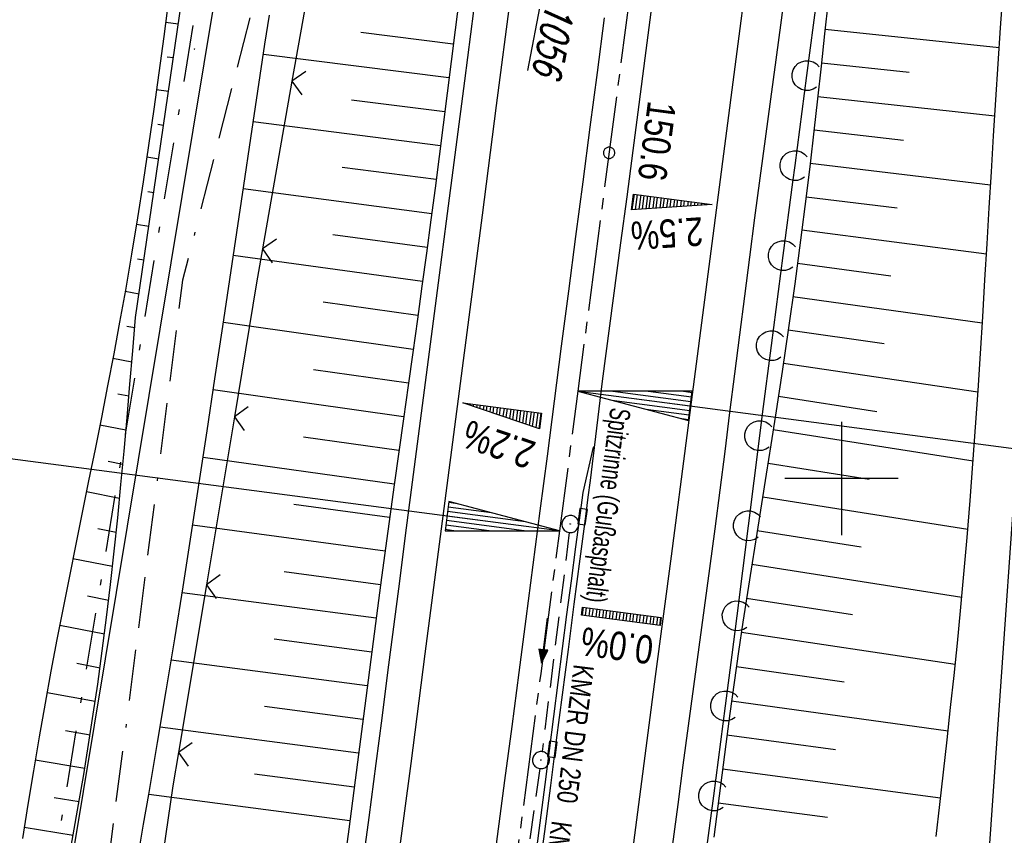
# Model space of a CAD drawing. Extents: x 510526 to 513920, y 467229 to 478797.
# Tile 279 of 467: x 511928 to 512014, y 474469 to 474540. Entities that reach past the tile are written whole.
import ezdxf

# ---------------------------------------------------------------- set-up
doc = ezdxf.new("R2010")
doc.units = 0
doc.header["$LTSCALE"] = 10
doc.header["$MEASUREMENT"] = 0
for name, pattern in [('ACAD_ISO16W100', [73, 15, -6.5, 15, -6.5, 15, -7, 1, -7]), ('ACHSE', [5.5, 4, -0.5, 0.5, -0.5]), ('LT00', [0]), ('LT08', [0.42, 0.2, -0.1, 0.02, -0.1]), ('STRICHLINIE2', [0.375, 0.25, -0.125])]:
    doc.linetypes.add(name, pattern=pattern)
doc.layers.get('0').update_dxf_attribs({"linetype": 'LT00'})
for name, color, linetype in [('-AX-020', 250, 'ACHSE'), ('-EL-020', 250, 'LT00'), ('-Halt-Pfeil', 4, 'LT00'), ('-Haltung', 182, 'STRICHLINIE2'), ('-Haltungsbeschriftung', 182, 'LT00'), ('-QUE-20O', 11, 'LT00'), ('-QUE-20W', 11, 'LT00'), ('-ST-20-1', 250, 'LT00'), ('BAB-KABEL', 220, 'ACAD_ISO16W100'), ('DFK_AB_FLNR', 7, 'Continuous'), ('DFK_AB_L', 21, 'LT00'), ('DFK_TOPO-SYM', 252, 'LT00'), ('GEMEINDEGRENZE', 3, 'LT08'), ('RINNE_TEXT', 11, 'Continuous'), ('V91_AFBR_BAB', 250, 'LT00'), ('V91_BOESCH', 250, 'LT00'), ('V91_BOSCHUNG', 250, 'LT00'), ('V91_KA_PRUF', 182, 'LT00'), ('V91_LAERM', 11, 'LT00'), ('V91_LD_MARK', 2, 'LT00'), ('V91_RASTER', 250, 'LT00'), ('V91_RINNE', 182, 'LT00'), ('V91_SINKK', 182, 'LT00'), ('V91_ZAUN', 40, 'LT00')]:
    doc.layers.add(name, color=color, linetype=linetype)
doc.styles.add('Arial', font='ARIAL.TTF')
doc.styles.add('Beschrift', font='ARIAL.TTF')
doc.styles.add('Haltungsbeschriftung', font='ARIAL.TTF', dxfattribs={"width": 0.75})
doc.styles.get("Standard").update_dxf_attribs({"font": 'romans.shx'})

# ---------------------------------------------------------------- blocks, each defined once
blk = doc.blocks.new('SYMB7301')
at = {"color": 0, "linetype": 'ByBlock'}
for p, q in [((-0.128693, 0), (0, 0.128693)), ((0, -0.128693), (-0.128693, 0)), ((0, 0.128693), (0.128693, 0)), ((0.128693, 0), (0, -0.128693)), ((0.000059, -0.009738), (0.000059, 0.009897)), ((-0.00901, -0.004339), (-0.002225, -0.009749))]:
    blk.add_line(p, q, dxfattribs=at)
for points in [[(-0.002225, 0.009749), (-0.00901, 0.004339), (-0.00901, -0.004339)], [(0.01, 0), (0.006235, 0.007818), (-0.002225, 0.009749)], [(-0.002225, -0.009749), (0.006235, -0.007818), (0.01, 0)]]:
    blk.add_lwpolyline(points, dxfattribs=at)
blk = doc.blocks.new('SYMB0018')
at = {"color": 0, "linetype": 'ByBlock'}
for p, q in [((1, 0.13), (0, 0)), ((0.923077, 0.12), (1, 0.12)), ((0.000669, 0), (1, 0)), ((0.307692, 0.04), (1, 0.04)), ((0.615385, 0.08), (1, 0.08)), ((0.307692, -0.04), (1, -0.04)), ((0.615385, -0.08), (1, -0.08)), ((0.923077, -0.12), (1, -0.12))]:
    blk.add_line(p, q, dxfattribs=at)
blk.add_lwpolyline([(0, 0), (1, -0.13), (1, 0.13)], dxfattribs=at)
blk = doc.blocks.new('SYMB0002')
at = {"color": 0, "linetype": 'ByBlock'}
for points in [[(-0.031395, 0.499013), (-0.093691, 0.491144), (-0.154509, 0.475528), (-0.21289, 0.452414), (-0.267913, 0.422164), (-0.318712, 0.385257), (-0.364484, 0.342274), (-0.404509, 0.293893), (-0.438154, 0.240877), (-0.464888, 0.184062), (-0.484292, 0.124345), (-0.496058, 0.062667), (-0.5, 0)], [(-0.5, 0), (-0.496058, -0.062667), (-0.484292, -0.124345), (-0.464888, -0.184062), (-0.438154, -0.240877), (-0.404509, -0.293893), (-0.364485, -0.342274), (-0.318712, -0.385257), (-0.267914, -0.422164), (-0.21289, -0.452414), (-0.154509, -0.475529), (-0.093691, -0.491144), (-0.031395, -0.499014), (0.031395, -0.499014)], [(0.5, 0), (0.496057, 0.062667), (0.484292, 0.124345), (0.464888, 0.184062), (0.438153, 0.240877), (0.404509, 0.293893), (0.364484, 0.342274), (0.318712, 0.385257), (0.267913, 0.422164), (0.21289, 0.452414), (0.154509, 0.475528), (0.093691, 0.491144), (0.031395, 0.499013), (-0.031395, 0.499013)], [(0.031395, -0.499014), (0.093691, -0.491144), (0.154509, -0.475529), (0.21289, -0.452414), (0.267914, -0.422164), (0.318712, -0.385257), (0.364485, -0.342274), (0.404509, -0.293893), (0.438154, -0.240877), (0.464889, -0.184062), (0.484292, -0.124345), (0.496058, -0.062667), (0.5, 0)]]:
    blk.add_lwpolyline(points, dxfattribs=at)
blk = doc.blocks.new('SYMB0652')
at = {"color": 0, "linetype": 'ByBlock'}
blk.add_lwpolyline([(-0.15, -0.075), (0.15, -0.075), (0.15, 0.075), (-0.15, 0.075), (-0.15, -0.075)], dxfattribs=at)
blk = doc.blocks.new('SYMB0003')
at = {"color": 0, "linetype": 'ByBlock'}
for p, q in [((-0.015712, 0), (0.010166, 0.012015)), ((0, -0.021257), (-0.015712, 0)), ((0.010166, 0.012015), (0, -0.021257))]:
    blk.add_line(p, q, dxfattribs=at)
for points in [[(-0.031395, 0.499013), (-0.093691, 0.491144), (-0.154509, 0.475528), (-0.21289, 0.452414), (-0.267913, 0.422164), (-0.318712, 0.385257), (-0.364484, 0.342274), (-0.404509, 0.293893), (-0.438154, 0.240877), (-0.464888, 0.184062), (-0.484292, 0.124345), (-0.496058, 0.062667), (-0.5, 0)], [(-0.5, 0), (-0.496058, -0.062667), (-0.484292, -0.124345), (-0.464888, -0.184062), (-0.438154, -0.240877), (-0.404509, -0.293893), (-0.364485, -0.342274), (-0.318712, -0.385257), (-0.267914, -0.422164), (-0.21289, -0.452414), (-0.154509, -0.475529), (-0.093691, -0.491144), (-0.031395, -0.499014), (0.031395, -0.499014)], [(0.5, 0), (0.496057, 0.062667), (0.484292, 0.124345), (0.464888, 0.184062), (0.438153, 0.240877), (0.404509, 0.293893), (0.364484, 0.342274), (0.318712, 0.385257), (0.267913, 0.422164), (0.21289, 0.452414), (0.154509, 0.475528), (0.093691, 0.491144), (0.031395, 0.499013), (-0.031395, 0.499013)], [(0.031395, -0.499014), (0.093691, -0.491144), (0.154509, -0.475529), (0.21289, -0.452414), (0.267914, -0.422164), (0.318712, -0.385257), (0.364485, -0.342274), (0.404509, -0.293893), (0.438154, -0.240877), (0.464889, -0.184062), (0.484292, -0.124345), (0.496058, -0.062667), (0.5, 0)]]:
    blk.add_lwpolyline(points, dxfattribs=at)
blk = doc.blocks.new('SYMB0024')
at = {"color": 0, "linetype": 'ByBlock'}
for p, q in [((-0.5, 0.5), (0, 0)), ((0, 0), (0.5, 0.5))]:
    blk.add_line(p, q, dxfattribs=at)
blk = doc.blocks.new('SYMB7122')
at = {"color": 0, "linetype": 'ByBlock'}
for points in [[(-0.109975, -0.002365), (-0.106745, 0.026562), (-0.096041, 0.053629), (-0.078613, 0.076941), (-0.055681, 0.094866), (-0.028851, 0.106149), (0, 0.11)], [(0, 0.11), (0.028851, 0.106149), (0.055681, 0.094866), (0.078613, 0.076941), (0.096041, 0.053629), (0.106745, 0.026562), (0.109975, -0.002365)], [(-0.075234, -0.080249), (-0.093647, -0.057708), (-0.105504, -0.031126), (-0.109975, -0.002365)], [(0.109975, -0.002365), (0.105504, -0.031126), (0.093647, -0.057708), (0.075234, -0.080249)]]:
    blk.add_lwpolyline(points, dxfattribs=at)
blk = doc.blocks.new('SYMB0070')
at = {"color": 0, "linetype": 'ByBlock'}
for p, q in [((-0.5, 0), (0.2, 0)), ((0.5, 0), (0.2, 0.1)), ((0.2, 0.1), (0.2, 0)), ((0.468, 0), (0.21, 0.086)), ((0.21, 0.086), (0.21, -0.086)), ((0.21, -0.086), (0.468, 0)), ((0.22, -0.072), (0.437, 0)), ((0.23, -0.058), (0.405, 0)), ((0.24, -0.045), (0.374, 0)), ((0.342, 0), (0.25, 0.031)), ((0.25, 0.031), (0.25, -0.031)), ((0.25, -0.031), (0.342, 0)), ((0.26, -0.017), (0.31, 0)), ((0.27, -0.003), (0.279, 0))]:
    blk.add_line(p, q, dxfattribs=at)
for points in [[(0.2, 0), (0.2, -0.1), (0.5, 0)], [(0.437, 0), (0.22, 0.072), (0.22, -0.072)], [(0.405, 0), (0.23, 0.058), (0.23, -0.058)], [(0.374, 0), (0.24, 0.045), (0.24, -0.045)], [(0.31, 0), (0.26, 0.017), (0.26, -0.017)], [(0.279, 0), (0.27, 0.003), (0.27, -0.003)]]:
    blk.add_lwpolyline(points, dxfattribs=at)

msp = doc.modelspace()

# ---------------------------------------------------------------- linework, layer by layer
at = {"layer": '-AX-020', "ltscale": 0.2, "flags": 128}
msp.add_lwpolyline([(513881.716, 478796.972), (513877.87, 478787.354), (513870.367, 478768.801), (513862.788, 478750.278), (513855.137, 478731.786), (513847.411, 478713.324), (513839.611, 478694.893), (513831.738, 478676.494), (513823.791, 478658.127), (513815.771, 478639.791), (513807.678, 478621.487), (513799.512, 478603.216), (513791.272, 478584.978), (513782.96, 478566.773), (513774.576, 478548.601), (513766.118, 478530.463), (513757.588, 478512.359), (513748.986, 478494.289), (513740.312, 478476.254), (513731.565, 478458.253), (513722.747, 478440.287), (513713.857, 478422.357), (513704.896, 478404.463), (513695.863, 478386.605), (513686.758, 478368.782), (513677.583, 478350.997), (513668.336, 478333.248), (513659.019, 478315.536), (513649.63, 478297.862), (513640.172, 478280.225), (513630.643, 478262.626), (513621.043, 478245.066), (513611.374, 478227.544), (513601.634, 478210.061), (513591.825, 478192.617), (513586.745, 478183.647), (513576.83, 478166.262), (513566.848, 478148.917), (513556.8, 478131.609), (513546.688, 478114.338), (513536.514, 478097.104), (513526.28, 478079.906), (513515.988, 478062.743), (513505.638, 478045.613), (513495.234, 478028.517), (513484.778, 478011.453), (513474.27, 477994.421), (513463.712, 477977.419), (513453.108, 477960.447), (513442.457, 477943.503), (513431.762, 477926.587), (513421.026, 477909.698), (513410.248, 477892.835), (513399.432, 477875.997), (513388.579, 477859.182), (513377.691, 477842.39), (513366.769, 477825.62), (513355.815, 477808.871), (513344.831, 477792.142), (513333.819, 477775.431), (513322.78, 477758.738), (513311.715, 477742.062), (513300.628, 477725.401), (513289.519, 477708.754), (513278.389, 477692.121), (513267.242, 477675.5), (513256.078, 477658.891), (513244.899, 477642.291), (513233.706, 477625.7), (513222.502, 477609.117), (513211.288, 477592.542), (513200.066, 477575.971), (513188.837, 477559.405), (513177.603, 477542.843), (513166.366, 477526.282), (513154.797, 477509.239), (513142.496, 477491.114), (513130.197, 477472.988), (513117.902, 477454.859), (513105.613, 477436.726), (513093.333, 477418.587), (513081.064, 477400.44), (513068.808, 477382.285), (513056.567, 477364.119), (513044.344, 477345.942), (513032.141, 477327.752), (513019.958, 477309.547), (513007.8, 477291.325), (512995.668, 477273.087), (512983.565, 477254.83), (512971.492, 477236.552), (512959.452, 477218.253), (512947.447, 477199.931), (512935.479, 477181.584), (512923.551, 477163.212), (512911.665, 477144.812), (512899.822, 477126.385), (512888.026, 477107.927), (512876.279, 477089.439), (512864.582, 477070.918), (512852.939, 477052.364), (512841.352, 477033.775), (512829.822, 477015.15), (512818.352, 476996.488), (512806.945, 476977.787), (512795.603, 476959.048), (512789.644, 476949.141), (512778.405, 476930.339), (512767.236, 476911.496), (512756.135, 476892.613), (512745.103, 476873.688), (512734.14, 476854.724), (512723.246, 476835.72), (512712.422, 476816.676), (512701.668, 476797.593), (512690.983, 476778.471), (512680.369, 476759.309), (512669.824, 476740.11), (512659.35, 476720.871), (512648.946, 476701.595), (512638.612, 476682.281), (512628.349, 476662.929), (512618.157, 476643.54), (512608.036, 476624.113), (512597.985, 476604.65), (512588.006, 476585.15), (512578.098, 476565.614), (512568.261, 476546.042), (512558.497, 476526.434), (512548.803, 476506.791), (512539.182, 476487.112), (512529.632, 476467.399), (512520.155, 476447.65), (512510.749, 476427.867), (512501.416, 476408.05), (512492.156, 476388.199), (512482.968, 476368.314), (512473.852, 476348.396), (512464.81, 476328.445), (512455.84, 476308.46), (512446.944, 476288.443), (512438.12, 476268.394), (512429.37, 476248.313), (512420.694, 476228.2), (512412.09, 476208.055), (512403.561, 476187.879), (512395.105, 476167.672), (512386.723, 476147.434), (512378.415, 476127.166), (512370.181, 476106.867), (512362.021, 476086.539), (512353.936, 476066.181), (512345.925, 476045.794), (512337.988, 476025.377), (512330.127, 476004.932), (512322.339, 475984.458), (512314.627, 475963.955), (512306.989, 475943.425), (512299.427, 475922.867), (512291.94, 475902.281), (512284.528, 475881.669), (512277.191, 475861.029), (512269.93, 475840.362), (512262.744, 475819.67), (512255.634, 475798.951), (512248.599, 475778.206), (512241.641, 475757.436), (512234.758, 475736.641), (512227.951, 475715.82), (512221.221, 475694.975), (512214.566, 475674.105), (512207.988, 475653.211), (512201.487, 475632.294), (512200.128, 475627.887), (512194.281, 475608.791), (512188.5, 475589.674), (512182.785, 475570.538), (512177.137, 475551.381), (512171.56, 475532.204), (512166.053, 475513.007), (512160.618, 475493.788), (512155.257, 475474.55), (512149.971, 475455.29), (512148.09, 475448.361), (512142.908, 475429.074), (512137.804, 475409.765), (512132.778, 475390.436), (512127.829, 475371.088), (512122.957, 475351.719), (512118.163, 475332.332), (512113.447, 475312.925), (512108.808, 475293.499), (512104.247, 475274.055), (512099.765, 475254.593), (512095.36, 475235.113), (512091.033, 475215.616), (512086.785, 475196.101), (512082.614, 475176.57), (512078.522, 475157.022), (512074.508, 475137.458), (512070.573, 475117.878), (512066.716, 475098.282), (512063.238, 475080.246), (512059.532, 475060.621), (512055.901, 475040.983), (512052.344, 475021.33), (512048.857, 475001.665), (512045.438, 474981.988), (512042.084, 474962.3), (512038.794, 474942.602), (512035.562, 474922.893), (512032.388, 474903.175), (512029.269, 474883.449), (512026.201, 474863.714), (512023.183, 474843.972), (512020.21, 474824.222), (512017.282, 474804.467), (512014.394, 474784.705), (512011.544, 474764.937), (512008.73, 474745.165), (512005.949, 474725.388), (512003.198, 474705.607), (512000.474, 474685.821), (511997.775, 474666.033), (511995.098, 474646.242), (511992.439, 474626.448), (511989.798, 474606.651), (511987.169, 474586.854), (511984.552, 474567.054), (511981.943, 474547.253), (511979.34, 474527.452), (511976.744, 474507.689), (511975.127, 474495.377), (511973.477, 474482.815), (511971.825, 474470.254), (511970.169, 474457.693), (511968.506, 474445.133), (511966.835, 474432.574), (511965.154, 474420.016), (511963.46, 474407.46), (511961.752, 474394.906), (511960.027, 474382.355), (511958.283, 474369.806), (511956.518, 474357.259), (511954.73, 474344.717), (511952.918, 474332.177), (511951.078, 474319.642), (511949.209, 474307.111), (511947.309, 474294.584), (511945.376, 474282.063), (511943.407, 474269.547), (511941.4, 474257.038), (511939.355, 474244.534), (511937.267, 474232.038), (511935.137, 474219.549), (511932.96, 474207.067), (511930.736, 474194.594), (511928.462, 474182.131), (511926.136, 474169.676), (511923.757, 474157.232), (511921.321, 474144.799), (511918.829, 474132.377), (511916.276, 474119.967), (511913.661, 474107.57), (511910.982, 474095.187), (511908.238, 474082.818), (511905.425, 474070.464), (511902.544, 474058.127), (511899.59, 474045.806), (511896.562, 474033.504), (511893.47, 474021.261), (511890.29, 474008.997), (511887.033, 473996.753), (511883.699, 473984.53), (511880.287, 473972.328), (511876.798, 473960.148), (511873.233, 473947.991), (511869.591, 473935.856), (511865.873, 473923.745), (511862.077, 473911.656), (511858.206, 473899.593), (511854.259, 473887.554), (511850.236, 473875.54), (511846.136, 473863.552), (511841.962, 473851.59), (511837.711, 473839.654), (511833.386, 473827.746), (511828.985, 473815.865), (511824.51, 473804.012), (511819.96, 473792.188), (511815.335, 473780.392), (511810.636, 473768.626), (511805.863, 473756.89), (511801.015, 473745.185), (511796.094, 473733.51), (511791.099, 473721.866), (511786.031, 473710.255), (511780.889, 473698.675), (511775.675, 473687.128), (511770.388, 473675.615), (511765.028, 473664.135), (511759.596, 473652.689), (511754.091, 473641.278), (511748.515, 473629.901), (511742.867, 473618.56), (511737.147, 473607.255), (511731.356, 473595.986), (511725.494, 473584.754), (511719.562, 473573.559), (511713.558, 473562.402), (511707.485, 473551.283), (511701.341, 473540.203), (511695.128, 473529.162), (511688.845, 473518.159), (511682.492, 473507.198), (511676.07, 473496.276), (511669.58, 473485.395), (511663.021, 473474.555), (511656.394, 473463.757), (511649.699, 473453.001), (511642.935, 473442.288), (511636.105, 473431.617), (511629.207, 473420.99), (511622.242, 473410.406), (511615.211, 473399.867), (511608.113, 473389.372), (511600.949, 473378.922), (511593.719, 473368.518), (511586.423, 473358.16), (511579.062, 473347.848), (511571.637, 473337.582), (511564.147, 473327.364), (511556.592, 473317.193), (511548.973, 473307.07), (511541.291, 473296.996), (511533.545, 473286.969), (511525.735, 473276.993), (511517.863, 473267.066), (511509.929, 473257.188), (511501.932, 473247.361), (511493.873, 473237.584), (511485.753, 473227.859), (511477.572, 473218.186), (511475.548, 473215.811), (511467.291, 473206.202), (511458.976, 473196.642), (511450.605, 473187.132), (511442.182, 473177.667), (511433.709, 473168.249), (511425.188, 473158.872), (511416.622, 473149.537), (511408.014, 473140.241), (511399.365, 473130.982), (511390.679, 473121.758), (511381.958, 473112.568), (511373.205, 473103.409), (511364.421, 473094.278), (511355.61, 473085.175), (511346.772, 473076.096), (511337.912, 473067.039), (511329.031, 473058.003), (511320.132, 473048.986), (511311.216, 473039.984), (511302.286, 473030.997), (511293.345, 473022.02), (511284.394, 473013.053), (511275.436, 473004.094), (511266.473, 472995.139), (511255.909, 472984.591), (511236.789, 472965.502), (511230.177, 472958.9), (511223.567, 472952.294), (511216.964, 472945.683), (511210.368, 472939.063), (511203.785, 472932.433), (511197.215, 472925.788), (511190.663, 472919.125), (511184.131, 472912.443), (511177.622, 472905.739), (511171.139, 472899.01), (511164.685, 472892.252), (511158.263, 472885.464), (511151.877, 472878.643), (511145.529, 472871.786), (511139.222, 472864.891), (511132.96, 472857.955), (511126.746, 472850.976), (511120.583, 472843.952), (511114.476, 472836.881), (511109.32, 472830.82), (511103.322, 472823.655), (511097.386, 472816.438), (511091.511, 472809.171), (511085.699, 472801.854), (511079.95, 472794.488), (511074.265, 472787.072), (511068.642, 472779.609), (511063.084, 472772.097), (511057.591, 472764.538), (511052.162, 472756.933), (511046.799, 472749.281), (511041.501, 472741.584), (511036.27, 472733.841), (511031.105, 472726.054), (511026.007, 472718.223), (511020.976, 472710.349), (511016.012, 472702.431), (511011.117, 472694.472), (511006.29, 472686.471), (511001.532, 472678.429), (510996.842, 472670.347), (510992.223, 472662.225), (510987.672, 472654.063), (510983.192, 472645.863), (510978.782, 472637.625), (510974.443, 472629.349), (510970.175, 472621.036), (510965.978, 472612.687), (510961.853, 472604.303), (510957.799, 472595.883), (510953.818, 472587.43), (510949.91, 472578.942), (510946.074, 472570.422), (510942.311, 472561.868), (510938.622, 472553.283), (510935.007, 472544.666), (510931.465, 472536.02), (510927.997, 472527.343), (510924.604, 472518.636), (510921.286, 472509.901), (510918.042, 472501.138), (510914.874, 472492.347), (510911.781, 472483.529), (510908.763, 472474.686), (510905.821, 472465.817), (510902.956, 472456.923), (510900.166, 472448.004), (510897.454, 472439.062), (510894.817, 472430.098), (510892.258, 472421.111), (510889.776, 472412.102), (510887.37, 472403.073), (510885.043, 472394.023), (510882.792, 472384.954), (510880.62, 472375.866), (510878.525, 472366.759), (510876.509, 472357.635), (510874.57, 472348.494), (510872.71, 472339.337), (510870.929, 472330.164), (510869.226, 472320.976), (510867.602, 472311.774), (510866.056, 472302.558), (510864.59, 472293.33), (510863.202, 472284.089), (510861.894, 472274.837), (510860.665, 472265.574), (510859.516, 472256.301), (510858.445, 472247.018), (510857.455, 472237.726), (510856.544, 472228.427), (510855.712, 472219.119), (510854.96, 472209.806), (510854.288, 472200.485), (510853.696, 472191.159), (510853.184, 472181.829), (510852.752, 472172.495), (510852.399, 472163.157), (510852.127, 472153.817), (510851.934, 472144.475), (510851.822, 472135.131), (510851.789, 472125.787), (510851.836, 472116.443), (510851.964, 472107.1), (510852.009, 472104.711), (510852.237, 472095.37), (510852.543, 472086.03), (510852.927, 472076.694), (510853.387, 472067.361), (510853.922, 472058.032), (510854.53, 472048.707), (510855.21, 472039.388), (510855.961, 472030.074), (510856.782, 472020.766), (510857.671, 472011.464), (510858.627, 472002.169), (510859.649, 471992.88), (510860.734, 471983.599), (510861.883, 471974.326), (510863.094, 471965.06), (510864.364, 471955.802), (510865.694, 471946.554), (510867.082, 471937.313), (510868.525, 471928.081), (510870.024, 471918.857), (510871.577, 471909.643), (510873.182, 471900.438), (510874.839, 471891.241), (510876.545, 471882.054), (510878.3, 471872.876), (510880.102, 471863.708), (510881.95, 471854.548), (510883.842, 471845.397), (510885.778, 471836.255), (510887.756, 471827.123), (510889.775, 471817.999), (510891.834, 471808.885), (510893.93, 471799.779), (510896.064, 471790.681), (510898.233, 471781.592), (510900.437, 471772.511), (510902.673, 471763.439), (510904.942, 471754.374), (510907.241, 471745.317), (510909.57, 471736.267), (510911.926, 471727.225), (510914.31, 471718.19), (510916.719, 471709.161), (510919.152, 471700.139), (510921.608, 471691.124), (510924.087, 471682.114), (510926.585, 471673.11), (510929.104, 471664.112), (510931.64, 471655.118), (510934.193, 471646.129), (510936.762, 471637.145), (510939.345, 471628.165), (510941.941, 471619.188), (510944.55, 471610.216), (510947.169, 471601.246), (510949.797, 471592.279), (510952.434, 471583.314), (510955.078, 471574.352), (510957.727, 471565.391), (510960.382, 471556.431), (510963.039, 471547.473), (510967.703, 471531.767), (510970.248, 471523.199), (510975.26, 471506.323), (510980.27, 471489.445), (510985.273, 471472.566), (510990.267, 471455.684), (510995.248, 471438.798), (511000.214, 471421.908), (511005.162, 471405.012), (511010.087, 471388.11), (511014.988, 471371.201), (511019.861, 471354.283), (511024.703, 471337.357), (511029.511, 471320.421), (511034.281, 471303.475), (511039.011, 471286.517), (511043.698, 471269.547), (511048.338, 471252.564), (511052.928, 471235.568), (511057.465, 471218.557), (511061.945, 471201.532), (511066.367, 471184.491), (511070.726, 471167.434), (511075.019, 471150.36), (511079.243, 471133.269), (511083.395, 471116.16), (511086.572, 471102.843), (511090.589, 471085.702), (511094.527, 471068.543), (511098.388, 471051.366), (511102.17, 471034.172), (511105.875, 471016.961), (511109.501, 470999.734), (511113.048, 470982.489), (511116.518, 470965.23), (511119.908, 470947.954), (511123.221, 470930.663), (511126.454, 470913.357), (511129.609, 470896.037), (511132.686, 470878.703), (511135.683, 470861.354), (511138.602, 470843.993), (511141.441, 470826.619), (511144.202, 470809.231), (511146.884, 470791.831), (511149.487, 470774.42), (511152.01, 470756.996), (511154.454, 470739.562), (511156.819, 470722.116), (511159.105, 470704.66), (511161.311, 470687.193), (511163.438, 470669.717), (511165.485, 470652.232), (511165.638, 470650.897), (511167.873, 470631.022), (511170.027, 470611.138), (511172.103, 470591.246), (511174.098, 470571.346), (511176.014, 470551.438), (511177.851, 470531.523), (511179.526, 470512.546), (511180.884, 470496.345), (511182.163, 470480.137), (511183.363, 470463.922), (511184.482, 470447.702), (511185.522, 470431.478), (511186.482, 470415.247), (511187.362, 470399.013), (511188.162, 470382.774), (511188.882, 470366.532), (511189.522, 470350.286), (511190.082, 470334.037), (511190.563, 470317.786), (511190.963, 470301.532), (511191.284, 470285.277), (511191.524, 470269.02), (511191.684, 470252.763), (511191.765, 470236.505), (511191.765, 470220.247), (511191.686, 470203.988), (511191.526, 470187.731), (511191.287, 470171.474), (511191.243, 470169.007), (511190.912, 470152.752), (511190.504, 470136.499), (511190.023, 470120.247), (511189.472, 470103.998), (511188.854, 470087.752), (511188.173, 470071.508), (511187.432, 470055.266), (511186.634, 470039.027), (511185.783, 470022.791), (511184.882, 470006.558), (511183.935, 469990.327), (511182.944, 469974.099), (511181.913, 469957.873), (511180.846, 469941.65), (511179.745, 469925.429), (511178.614, 469909.21), (511177.457, 469892.993), (511176.276, 469876.777), (511175.075, 469860.563), (511173.858, 469844.35), (511172.627, 469828.139), (511171.386, 469811.927), (511170.138, 469795.717), (511168.847, 469778.991), (511030.959, 467993.348), (511029.419, 467973.407), (511027.883, 467953.466), (511026.353, 467933.525), (511024.832, 467913.582), (511023.323, 467893.64), (511021.828, 467873.695), (511020.353, 467853.75), (511018.898, 467833.804), (511017.467, 467813.855), (511016.063, 467793.903), (511014.69, 467773.951), (511013.35, 467753.995), (511012.046, 467734.038), (511010.782, 467714.078), (511009.56, 467694.116), (511008.383, 467674.151), (511007.254, 467654.183), (511006.177, 467634.211), (511005.154, 467614.237), (511004.188, 467594.261), (511003.284, 467574.281), (511002.442, 467554.299), (511001.667, 467534.314), (511000.962, 467514.327), (511000.329, 467494.336), (510999.772, 467474.345), (510999.556, 467465.709), (510999.112, 467445.714), (510998.747, 467425.717), (510998.463, 467405.719), (510998.259, 467385.719), (510998.135, 467365.72), (510998.091, 467345.72), (510998.127, 467325.72), (510998.243, 467305.721), (510998.439, 467285.721), (510998.715, 467265.723), (510999.071, 467245.726), (510999.432, 467229.156)], dxfattribs=at)
at = {"layer": '-EL-020'}
msp.add_line((511970.169, 474496.028), (511906.507, 474504.388), dxfattribs=at)
at = {"layer": '-EL-020', "flags": 128}
msp.add_lwpolyline([(511981.701, 474507.038), (512028.54, 474500.887), (512028.992, 474504.335), (512055.552, 474500.847)], dxfattribs=at)
at = {"layer": '-Haltung'}
for p, q in [((511975.995, 474495.236), (511973.595, 474475.925)), ((511973.396, 474474.439), (511970.874, 474456.863))]:
    msp.add_line(p, q, dxfattribs=at)
at = {"layer": '-QUE-20O'}
for p, q in [((511981.703, 474525.053), (511981.522, 474523.676)), ((511981.827, 474523.697), (511982, 474525.014)), ((511982.298, 474524.975), (511982.132, 474523.717)), ((511982.438, 474523.738), (511982.595, 474524.936)), ((511982.893, 474524.897), (511982.743, 474523.758)), ((511983.048, 474523.778), (511983.19, 474524.858)), ((511983.488, 474524.819), (511983.354, 474523.799)), ((511983.659, 474523.819), (511983.785, 474524.78)), ((511984.082, 474524.741), (511983.964, 474523.84)), ((511984.269, 474523.86), (511984.38, 474524.702)), ((511984.677, 474524.663), (511984.575, 474523.88)), ((511984.88, 474523.901), (511984.975, 474524.623)), ((511985.272, 474524.584), (511985.185, 474523.921)), ((511985.49, 474523.942), (511985.57, 474524.545)), ((511985.867, 474524.506), (511985.796, 474523.962)), ((511986.101, 474523.982), (511986.165, 474524.467)), ((511986.462, 474524.428), (511986.406, 474524.003)), ((511986.711, 474524.023), (511986.759, 474524.389)), ((511987.057, 474524.35), (511987.017, 474524.044)), ((511987.322, 474524.064), (511987.354, 474524.311)), ((511987.652, 474524.272), (511987.627, 474524.085)), ((511987.933, 474524.105), (511987.949, 474524.233)), ((511988.247, 474524.194), (511988.238, 474524.125)), ((511988.543, 474524.146), (511988.544, 474524.154)), ((511977.224, 474488.644), (511977.133, 474487.95)), ((511977.431, 474487.911), (511977.522, 474488.605)), ((511977.819, 474488.566), (511977.728, 474487.872)), ((511978.026, 474487.833), (511978.117, 474488.527)), ((511978.414, 474488.488), (511978.323, 474487.794)), ((511978.62, 474487.755), (511978.712, 474488.449)), ((511979.009, 474488.41), (511978.918, 474487.716)), ((511979.215, 474487.677), (511979.307, 474488.371)), ((511979.604, 474488.332), (511979.513, 474487.637)), ((511979.81, 474487.598), (511979.901, 474488.292)), ((511980.199, 474488.253), (511980.108, 474487.559)), ((511980.405, 474487.52), (511980.496, 474488.214)), ((511980.794, 474488.175), (511980.703, 474487.481)), ((511981, 474487.442), (511981.091, 474488.136)), ((511981.389, 474488.097), (511981.298, 474487.403)), ((511981.595, 474487.364), (511981.686, 474488.058)), ((511981.984, 474488.019), (511981.892, 474487.325)), ((511982.19, 474487.286), (511982.281, 474487.98)), ((511982.578, 474487.941), (511982.487, 474487.247)), ((511982.785, 474487.208), (511982.876, 474487.902)), ((511983.173, 474487.863), (511983.082, 474487.169)), ((511983.38, 474487.13), (511983.471, 474487.824)), ((511983.768, 474487.785), (511983.677, 474487.091)), ((511983.975, 474487.051), (511984.066, 474487.746))]:
    msp.add_line(p, q, dxfattribs=at)
for points in [[(511981.465, 474523.673), (511981.648, 474525.061), (511988.588, 474524.149), (511981.465, 474523.673)], [(511977.077, 474487.957), (511977.168, 474488.651), (511984.109, 474487.74), (511984.018, 474487.046), (511977.077, 474487.957)]]:
    msp.add_lwpolyline(points, dxfattribs=at)
at = {"layer": '-QUE-20W'}
for p, q in [((511966.673, 474506.658), (511966.671, 474506.647)), ((511966.961, 474506.548), (511966.97, 474506.619)), ((511967.268, 474506.58), (511967.251, 474506.45)), ((511967.54, 474506.351), (511967.565, 474506.541)), ((511967.863, 474506.502), (511967.83, 474506.253)), ((511968.12, 474506.154), (511968.16, 474506.463)), ((511968.458, 474506.424), (511968.409, 474506.056)), ((511968.699, 474505.957), (511968.755, 474506.384)), ((511969.052, 474506.345), (511968.988, 474505.858)), ((511969.278, 474505.76), (511969.35, 474506.306)), ((511969.647, 474506.267), (511969.568, 474505.661)), ((511969.857, 474505.563), (511969.945, 474506.228)), ((511970.242, 474506.189), (511970.147, 474505.464)), ((511970.437, 474505.366), (511970.54, 474506.15)), ((511970.837, 474506.111), (511970.726, 474505.267)), ((511971.016, 474505.169), (511971.135, 474506.072)), ((511971.432, 474506.033), (511971.306, 474505.07)), ((511971.595, 474504.971), (511971.73, 474505.994)), ((511972.027, 474505.955), (511971.885, 474504.873)), ((511972.175, 474504.774), (511972.324, 474505.916)), ((511972.622, 474505.877), (511972.464, 474504.676)), ((511972.754, 474504.577), (511972.919, 474505.838)), ((511973.217, 474505.799), (511973.043, 474504.479)), ((511973.333, 474504.38), (511973.514, 474505.759))]:
    msp.add_line(p, q, dxfattribs=at)
msp.add_lwpolyline([(511973.375, 474504.366), (511966.617, 474506.665), (511973.558, 474505.754), (511973.375, 474504.366)], dxfattribs=at)
at = {"layer": 'BAB-KABEL', "ltscale": 0.03, "flags": 128}
msp.add_lwpolyline([(513339.839, 477816.319), (513312.266, 477774.649), (513284.672, 477732.996), (513252.5, 477694.412), (513223.881, 477653.496), (513195.795, 477612.121), (513167.629, 477570.875), (513139.88, 477529.298), (513111.793, 477487.916), (513083.807, 477446.454), (513055.844, 477404.978), (513022.492, 477355.034), (513000.515, 477321.52), (512973.122, 477279.62), (512945.422, 477237.871), (512917.575, 477196.217), (512879.155, 477137.499), (512858.339, 477103.216), (512837.389, 477068.954), (512811.451, 477026.06), (512784.195, 476983.896), (512756.652, 476941.559), (512731.123, 476898.632), (512706.393, 476854.964), (512681.949, 476811.101), (512658.869, 476770.394), (512633.742, 476723.052), (512609.823, 476678.973), (512586.03, 476634.72), (512574.463, 476609.04), (512565.77, 476584.237), (512545.206, 476542.916), (512523.454, 476497.739), (512501.769, 476452.474), (512480.246, 476407.171), (512458.846, 476361.789), (512438.563, 476315.939), (512418.177, 476270.118), (512378.72, 476177.833), (512359.892, 476131.364), (512341.348, 476084.783), (512322.575, 476038.314), (512304.817, 475991.341), (512287.677, 475944.24), (512270.282, 475897.168), (512254.121, 475849.696), (512237.768, 475802.276), (512221.53, 475754.824), (512205.859, 475707.192), (512190.782, 475659.377), (512175.78, 475611.52), (512161.516, 475563.423), (512145.692, 475515.804), (512137.725, 475496.074), (512130.625, 475467.918), (512119.035, 475418.91), (512105.583, 475370.555), (512100.73, 475351.099), (512084.182, 475320.513), (512082.618, 475318.668), (512071.987, 475296.243), (512062.064, 475264.372), (512059.316, 475232.902), (512061.872, 475193.176), (512054.818, 475143.1), (512045.689, 475099.989), (512036.29, 475050.898), (512027.273, 475001.725), (512018.223, 474952.549), (512008.899, 474903.418), (512000.14, 474854.229), (511992.355, 474804.855), (511985.273, 474755.369), (511977.385, 474700.851), (511969.41, 474646.425), (511966.53, 474615.204), (511972.795, 474604.79), (511970.049, 474596.165), (511959.565, 474586.374), (511941.907, 474517.478), (511936.852, 474477.772), (511926.657, 474399.733), (511919.973, 474355.376), (511910.09, 474296.615), (511899.454, 474238.126), (511883.784, 474152.683), (511870.289, 474094.001), (511857.131, 474053.876), (511852.776, 474012.454), (511853.171, 473966.862), (511852.492, 473957.146), (511851.311, 473949.656), (511841.692, 473942.065), (511825.821, 473895.229), (511826.651, 473894.117), (511810.899, 473851.945), (511793.573, 473805.027), (511775.285, 473758.358), (511755.124, 473712.475), (511734.052, 473667.008), (511712.225, 473621.972), (511689.498, 473577.273), (511665.157, 473533.497), (511639.854, 473490.241), (511612.908, 473448.14), (511601.588, 473431.806), (511558.048, 473366.072), (511514.894, 473306.01), (511484.056, 473267.454), (511450.631, 473224.7), (511393.065, 473164.53), (511363.017, 473132.866), (511308.517, 473076.446), (511275.572, 473040.359), (511243.006, 473009.331), (511235.22, 472986.054), (511231.03, 472981.056), (511075.99, 472813.106), (511070.243, 472807.304), (511057.801, 472797.513), (511038.028, 472769.96), (511010.695, 472730.526), (510983.876, 472687.185), (510959.577, 472643.761), (510934.3, 472604.326), (510904.804, 472574.327), (510913.914, 472558.288), (510911.702, 472550.665), (510911.228, 472549.239), (510895.971, 472514.712), (510882.655, 472477.924), (510872.403, 472460.753), (510857.497, 472432.352), (510836.101, 472381.12), (510836.281, 472368.894), (510832.944, 472355.972), (510830.181, 472332.026), (510848.219, 472325.537), (510838.512, 472271.416), (510831.965, 472215.431), (510830.702, 472169.392), (510828.833, 472118.665), (510829.075, 472067.625), (510833.949, 472011.739), (510842.444, 471951.437), (510849.978, 471906.34), (510856.18, 471866.272), (510867.229, 471812.821), (510879.853, 471762.875), (510891.506, 471713.806), (510903.789, 471665.07), (510916.063, 471616.285), (510929.638, 471568.076), (510950.958, 471501.368), (510971.606, 471429.824), (510974.35, 471422.765), (510989.551, 471366.875), (511004.499, 471314.199), (511016.364, 471270.838), (511026.276, 471232.419), (511039.24, 471184.146), (511056.597, 471116.881), (511065.905, 471078.265), (511077.604, 471030.011), (511089.225, 470981.622), (511098.911, 470932.895), (511107.165, 470884.025), (511116.152, 470835.042), (511125.079, 470786.059), (511133.148, 470736.973), (511137.299, 470706.315), (511129.89, 470689.715), (511129.543, 470684.612), (511132.443, 470671.581), (511143.113, 470670.948), (511145.784, 470638.261), (511151.08, 470588.888), (511155.977, 470539.416), (511159.512, 470489.779), (511162.627, 470440.141), (511165.944, 470390.621), (511167.842, 470340.945), (511167.805, 470291.237), (511167.773, 470272.425), (511169.192, 470243.962), (511168.974, 470223.344), (511163.734, 470203.872), (511151.457, 470170.118), (511152.401, 470145.764), (511161.627, 470107.325), (511162.261, 470078.654), (511157.084, 470021.39), (511153.973, 469975.779), (511150.229, 469924.108), (511146.614, 469878.373), (511141.044, 469826.728), (511133.852, 469745.039), (511131.815, 469700.017), (511128.932, 469655.166), (511125.194, 469595.287), (511130.663, 469554.69), (511130.405, 469544.669), (511121.691, 469477.401)], dxfattribs=at)
at = {"layer": 'DFK_AB_L'}
for p, q in [((511950.727, 474578.38), (511925.203, 474424.59)), ((512017.968, 474538.562), (512010.352, 474429.338))]:
    msp.add_line(p, q, dxfattribs=at)
at = {"layer": 'GEMEINDEGRENZE', "ltscale": 2.5, "flags": 128}
msp.add_lwpolyline([(512449.042, 475402.043), (512420.177, 475407.565), (512394.807, 475414.054), (512349.273, 475430.894), (512332.552, 475438.84), (512267.813, 475490.734), (512251.305, 475522.191), (512242.372, 475555.297), (512229.966, 475584.983), (512227.01, 475610.403), (512238.863, 475661.136), (512275.546, 475791.694), (512297.962, 475860.403), (512299.316, 475864.34), (512322.104, 475898.593), (512340.391, 475931.958), (512366.594, 476019.311), (512318.086, 476028.592), (512312.283, 476031.122), (512305.694, 476033.81), (512287.822, 475996.961), (512243.161, 475928.693), (512232.748, 475919.285), (512200.581, 475820.897), (512193.735, 475799.022), (512174.798, 475704.059), (512153.081, 475591.513), (512137.53, 475520.718), (512131.519, 475505.406), (512079.506, 475365.736), (512045.164, 475285.065), (511996.853, 475193.51), (511968.58, 475139.946), (511923.925, 475031.144), (511909.15, 474966.235), (511901.23, 474898.737), (511940.213, 474729.591), (511948.11, 474671.168), (511959.932, 474649.278), (511949.368, 474579.355), (511923.586, 474424.01), (511922.286, 474397.281), (511902.072, 474265.529), (511883.418, 474171.19), (511840.834, 474046.671), (511811.057, 474002.189), (511789.857, 473974.022), (511738.643, 473910.572), (511734.929, 473905.975), (511711.896, 473880.455), (511676.775, 473841.536), (511661.057, 473825.368), (511656.149, 473820.18), (511647.785, 473811.308), (511604.862, 473771.83), (511589.09, 473758.195), (511554.149, 473690.454), (511530.615, 473670.042), (511510.607, 473640.164), (511417.146, 473647.451), (511399.927, 473617.635), (511399.303, 473598.994), (511391.568, 473572.158), (511385.527, 473532.588), (511382.424, 473506.568), (511379.564, 473490.687), (511376.762, 473467.525), (511377.202, 473446.756), (511375.159, 473429.799), (511374.8, 473404.865), (511375.414, 473387.274), (511377.463, 473378.267), (511379.748, 473364.153), (511381.834, 473342.87), (511384.505, 473307.855), (511383.005, 473292.206), (511378.941, 473272.503), (511363.924, 473241.627), (511343.536, 473221.822), (511333.863, 473218.847), (511320.582, 473208.545), (511312.839, 473198.803), (511304.613, 473186.129), (511295.338, 473174.248), (511276.665, 473143.257), (511247.062, 473107.829), (511220.154, 473075.522), (511209.956, 473060.179), (511192.691, 473040.287), (511159.706, 473009.473), (511137.791, 472985.618), (511138.234, 472997.658), (511133.946, 473001.3), (511127.754, 472996.4), (511117.541, 472978.813), (511095.455, 472960.681), (511068.721, 472945.374), (511062.623, 472935.673), (511054.274, 472932.268), (511004.989, 472918.683), (510993.385, 472905.545), (510985.6, 472889.865), (510969.156, 472866.894), (510956.817, 472847.223), (510952.628, 472840.298), (510942.144, 472834.756), (510925.191, 472825.028), (510922.969, 472827.249), (510875.459, 472874.79), (510825.127, 472925.202), (510821.3, 472929.056), (510869.782, 472985.538), (510927.923, 473053.118), (510935.973, 473062.469), (510982.9, 473117.01), (510983.353, 473117.614), (510990.272, 473126.704), (510995.255, 473137.196), (510997.977, 473148.976), (510999.628, 473159.454), (511014.288, 473252.434)], dxfattribs=at)
at = {"layer": 'V91_AFBR_BAB'}
for points in [[(511957.712, 474465.369), (511958.34, 474470.119), (511958.964, 474474.869), (511959.488, 474478.887), (511960.008, 474482.906), (511960.526, 474486.925), (511961.044, 474490.943), (511961.562, 474494.962), (511962.082, 474498.981), (511962.698, 474503.716), (511963.316, 474508.451), (511963.936, 474513.186), (511964.556, 474517.92), (511965.176, 474522.655), (511966.787, 474535.025), (511968.387, 474547.396)], [(511995.128, 474543.847), (511994.663, 474540.367), (511994.195, 474536.888), (511993.727, 474533.409), (511993.26, 474529.93), (511992.795, 474526.45), (511992.334, 474522.97), (511991.878, 474519.489), (511991.436, 474516.069), (511990.999, 474512.648), (511990.564, 474509.227), (511990.13, 474505.806), (511989.694, 474502.385), (511989.256, 474498.965), (511988.812, 474495.545), (511988.355, 474492.074), (511987.892, 474488.605), (511987.426, 474485.135), (511986.957, 474481.666), (511986.487, 474478.197), (511986.017, 474474.728), (511985.55, 474471.259), (511984.912, 474466.481)], [(511978.223, 474502.735), (511978.223, 474502.735), (511978.335, 474503.704), (511978.624, 474506.143), (511978.927, 474508.579), (511979.24, 474511.015), (511979.56, 474513.45), (511979.887, 474515.884), (511980.215, 474518.317), (511980.544, 474520.751), (511981.088, 474524.816), (511981.627, 474528.883), (511982.16, 474532.949), (511982.691, 474537.016), (511983.219, 474541.084)]]:
    msp.add_lwpolyline(points, dxfattribs=at)
at = {"layer": 'V91_AFBR_BAB', "color": 0}
msp.add_lwpolyline([(511979.074, 474540.581), (511978.44, 474535.767), (511977.807, 474530.954), (511977.176, 474526.14), (511976.547, 474521.326), (511975.919, 474516.487), (511975.293, 474511.648), (511974.667, 474506.809), (511974.041, 474501.97), (511973.413, 474497.131), (511972.793, 474492.383), (511972.17, 474487.634), (511971.546, 474482.887), (511970.92, 474478.139), (511970.295, 474473.391), (511969.231, 474465.3)], dxfattribs=at)
at = {"layer": 'V91_BOESCH'}
for points in [[(511931.79, 474465.957), (511932.268, 474468.607), (511932.734, 474471.258), (511933.186, 474473.91), (511933.621, 474476.565), (511934.037, 474479.223), (511934.429, 474481.884), (511934.831, 474484.807), (511935.205, 474487.734), (511935.553, 474490.664), (511935.879, 474493.597), (511936.185, 474496.533), (511936.474, 474499.471), (511936.75, 474502.412), (511937.014, 474505.354), (511937.269, 474508.297), (511937.519, 474511.241), (511937.766, 474514.185), (511944.097, 474557.705)], [(512008.326, 474468.435), (512008.649, 474471.277), (512008.972, 474474.119), (512009.292, 474476.961), (512009.606, 474479.804), (512009.911, 474482.647), (512010.205, 474485.491), (512010.486, 474488.336), (512010.785, 474491.57), (512011.064, 474494.805), (512011.326, 474498.042), (512011.572, 474501.28), (512011.804, 474504.52), (512012.025, 474507.762), (512012.236, 474511.005), (512012.439, 474514.25), (512012.636, 474517.496), (512012.825, 474520.671), (512013.012, 474523.846), (512013.2, 474527.022), (512013.393, 474530.196), (512013.591, 474533.368), (512013.798, 474536.537), (512014.016, 474539.702), (512014.247, 474542.862)], [(511940.677, 474542.134), (511940.251, 474538.931), (511939.816, 474535.729), (511939.368, 474532.53), (511938.906, 474529.333), (511938.427, 474526.138), (511937.928, 474522.948), (511937.406, 474519.761), (511936.86, 474516.578), (511936.356, 474513.773), (511935.834, 474510.972), (511935.297, 474508.172), (511934.748, 474505.375), (511934.19, 474502.58), (511933.626, 474499.785), (511933.06, 474496.991), (511932.494, 474494.196), (511931.932, 474491.401), (511931.377, 474488.605), (511930.832, 474485.807), (511930.3, 474483.007), (511929.784, 474480.204), (511929.257, 474477.226), (511928.749, 474474.245), (511928.258, 474471.261), (511927.782, 474468.275)], [(511966.276, 474542.324), (511965.923, 474539.533), (511965.573, 474536.741), (511965.224, 474533.948), (511964.875, 474531.156), (511964.523, 474528.364), (511964.166, 474525.573), (511963.801, 474522.783), (511963.41, 474519.861), (511963.01, 474516.94), (511962.604, 474514.019), (511962.194, 474511.1), (511961.781, 474508.18), (511961.369, 474505.261), (511960.958, 474502.341), (511960.552, 474499.421), (511959.995, 474495.35), (511959.448, 474491.279), (511958.908, 474487.206), (511958.374, 474483.132), (511957.843, 474479.058), (511957.313, 474474.984), (511956.547, 474469.101), (511955.78, 474463.217)], [(511998.804, 474542.047), (511998.502, 474539.181), (511998.195, 474536.315), (511997.881, 474533.449), (511997.557, 474530.585), (511997.223, 474527.721), (511996.875, 474524.859), (511996.383, 474520.995), (511995.866, 474517.134), (511995.325, 474513.276), (511994.761, 474509.421), (511994.177, 474505.57), (511993.771, 474502.966), (511993.359, 474500.363), (511992.943, 474497.76), (511992.528, 474495.157), (511992.115, 474492.554), (511991.707, 474489.951), (511991.308, 474487.346), (511990.92, 474484.739), (511990.529, 474482.019), (511990.152, 474479.296), (511989.785, 474476.572), (511989.428, 474473.847), (511989.077, 474471.12), (511988.731, 474468.393)], [(511938.014, 474466.905), (511938.474, 474469.528), (511938.93, 474472.151), (511939.709, 474476.722), (511940.47, 474481.297), (511941.215, 474485.874), (511941.945, 474490.453), (511942.662, 474495.034), (511943.369, 474499.617), (511944.068, 474504.201), (511944.759, 474508.787), (511945.446, 474513.374), (511946.065, 474517.524), (511946.682, 474521.674), (511947.3, 474525.824), (511947.92, 474529.973), (511948.543, 474534.121), (511949.17, 474538.266), (511949.557, 474540.808)]]:
    msp.add_lwpolyline(points, dxfattribs=at)
at = {"layer": 'V91_BOSCHUNG'}
for p, q in [((511940.42, 474540.2), (511941.529, 474540.05)), ((511965.763, 474538.263), (511957.623, 474539.288)), ((511998.545, 474539.586), (512013.895, 474537.97)), ((511940.559, 474537.154), (511941.097, 474537.081)), ((511965.391, 474535.286), (511949.031, 474537.347)), ((511998.228, 474536.616), (512005.961, 474535.789)), ((511939.611, 474534.255), (511940.665, 474534.112)), ((511965.02, 474532.309), (511956.801, 474533.344)), ((511997.904, 474533.66), (512013.501, 474531.938)), ((511939.711, 474531.214), (511940.233, 474531.14)), ((511964.644, 474529.319), (511948.138, 474531.425)), ((511997.571, 474530.705), (512005.443, 474529.809)), ((511938.756, 474528.323), (511939.8, 474528.168)), ((511997.228, 474527.765), (512013.132, 474525.874)), ((511964.263, 474526.33), (511955.979, 474527.4)), ((511938.837, 474525.278), (511939.368, 474525.196)), ((511963.873, 474523.328), (511947.256, 474525.53)), ((511996.871, 474524.826), (512004.912, 474523.83)), ((511937.84, 474522.401), (511938.936, 474522.223)), ((511996.499, 474521.89), (512012.772, 474519.791)), ((511963.474, 474520.342), (511955.145, 474521.458)), ((511937.928, 474519.347), (511938.503, 474519.251)), ((511963.065, 474517.343), (511946.379, 474519.634)), ((511996.113, 474518.955), (512004.352, 474517.852)), ((511936.845, 474516.491), (511938.071, 474516.277)), ((511962.651, 474514.358), (511954.295, 474515.519)), ((511995.712, 474516.022), (512012.405, 474513.705)), ((511962.232, 474511.374), (511945.498, 474513.726)), ((511937.003, 474513.418), (511937.692, 474513.293)), ((511995.298, 474513.091), (512003.756, 474511.876)), ((511935.763, 474510.598), (511937.438, 474510.284)), ((511961.813, 474508.403), (511953.434, 474509.581)), ((511994.871, 474510.163), (512012.015, 474507.617)), ((511961.393, 474505.433), (511944.61, 474507.792)), ((511936.189, 474507.465), (511937.181, 474507.272)), ((511994.432, 474507.235), (512003.12, 474505.905)), ((511934.616, 474504.714), (511936.917, 474504.267)), ((511993.979, 474504.297), (512011.591, 474501.544)), ((511960.975, 474502.462), (511952.569, 474503.644)), ((511960.564, 474499.504), (511943.71, 474501.846)), ((511935.336, 474501.518), (511936.643, 474501.257)), ((511993.515, 474501.347), (512002.439, 474499.938)), ((511933.434, 474498.838), (511936.356, 474498.254)), ((511993.043, 474498.384), (512011.124, 474495.529)), ((511960.157, 474496.545), (511951.706, 474497.706)), ((511934.446, 474495.577), (511936.054, 474495.255)), ((511959.759, 474493.599), (511942.793, 474495.875)), ((511992.57, 474495.422), (512001.72, 474493.977)), ((511932.243, 474492.95), (511935.734, 474492.27)), ((511992.097, 474492.445), (512010.6, 474489.551)), ((511959.363, 474490.638), (511950.846, 474491.767)), ((511933.523, 474489.644), (511935.391, 474489.28)), ((511958.97, 474487.678), (511941.86, 474489.919)), ((511991.63, 474489.455), (512000.973, 474488.021)), ((511931.076, 474487.064), (511935.024, 474486.296)), ((511991.173, 474486.449), (512010.015, 474483.639)), ((511958.579, 474484.703), (511949.984, 474485.829)), ((511932.569, 474483.717), (511934.631, 474483.325)), ((511958.191, 474481.728), (511940.91, 474483.992)), ((511990.73, 474483.428), (512000.217, 474482.068)), ((511929.957, 474481.151), (511934.208, 474480.363)), ((511957.803, 474478.754), (511949.115, 474479.892)), ((511990.306, 474480.417), (512009.381, 474477.765)), ((511931.59, 474477.797), (511933.756, 474477.415)), ((511957.416, 474475.779), (511939.935, 474478.069)), ((511989.896, 474477.404), (511999.474, 474476.114)), ((511928.912, 474475.214), (511933.278, 474474.463)), ((511957.029, 474472.804), (511948.233, 474473.956)), ((511989.5, 474474.403), (512008.716, 474471.868)), ((511956.642, 474469.829), (511938.93, 474472.149)), ((511930.599, 474471.88), (511932.78, 474471.524)), ((511989.113, 474471.401), (511998.747, 474470.158)), ((511927.938, 474469.264), (511932.263, 474468.579))]:
    msp.add_line(p, q, dxfattribs=at)
at = {"layer": 'V91_LAERM'}
for p, q in [((511996.948, 474535.493), (511997.993, 474543.424)), ((511995.902, 474527.561), (511996.948, 474535.493)), ((511993.813, 474511.698), (511994.858, 474519.63)), ((511991.789, 474495.827), (511992.781, 474503.765)), ((511990.796, 474487.889), (511991.789, 474495.827)), ((511988.723, 474472.024), (511989.772, 474479.955)), ((511987.675, 474464.093), (511988.723, 474472.024))]:
    msp.add_line(p, q, dxfattribs=at)
for points in [[(511994.858, 474519.63), (511995.711, 474526.111), (511995.902, 474527.561)], [(511992.781, 474503.765), (511993.018, 474505.657), (511993.813, 474511.698)], [(511989.772, 474479.955), (511990.367, 474484.451), (511990.796, 474487.889)]]:
    msp.add_lwpolyline(points, dxfattribs=at)
at = {"layer": 'V91_LD_MARK', "color": 0}
for points in [[(511960.777, 474465.229), (511962.042, 474474.888), (511963.303, 474484.548), (511964.563, 474494.207), (511965.82, 474503.867), (511967.076, 474513.527), (511968.332, 474523.188), (511969.589, 474532.848), (511970.847, 474542.508), (511972.107, 474552.167), (511973.371, 474561.826), (511974.638, 474571.485), (511977.179, 474590.746), (511979.738, 474610.005), (511982.317, 474629.261), (511984.915, 474648.515), (511985.795, 474654.982)], [(512005.84, 474651.587), (512004.684, 474643.061), (512003.067, 474631.054), (512001.648, 474620.451), (512000.236, 474609.846), (511998.83, 474599.241), (511997.431, 474588.635), (511996.037, 474578.028), (511994.647, 474567.421), (511993.26, 474556.813), (511991.876, 474546.205), (511990.493, 474535.597), (511989.111, 474524.988), (511987.73, 474514.38), (511986.347, 474503.771), (511984.963, 474493.163), (511983.576, 474482.555), (511982.186, 474471.948), (511980.91, 474462.24)]]:
    msp.add_lwpolyline(points, dxfattribs=at)
at = {"layer": 'V91_RASTER'}
for p, q in [((512000, 474505), (512000, 474495)), ((512005, 474500), (511995, 474500))]:
    msp.add_line(p, q, dxfattribs=at)
at = {"layer": 'V91_RINNE'}
for points in [[(511978.223, 474502.735), (511978.095, 474502.754), (511977.2, 474498.755), (511976.953, 474496.968), (511976.546, 474493.98), (511976.148, 474490.991), (511975.758, 474488.001), (511975.374, 474485.01), (511974.993, 474482.019), (511974.613, 474479.027), (511974.233, 474476.036), (511973.85, 474473.045), (511973.321, 474468.968), (511972.785, 474464.892)], [(511973.291, 474464.831), (511973.828, 474468.891), (511974.361, 474472.951), (511974.88, 474476.941), (511975.397, 474480.931), (511975.912, 474484.922), (511976.429, 474488.912), (511976.949, 474492.902), (511977.475, 474496.891), (511977.669, 474498.351), (511977.86, 474499.812), (511978.046, 474501.273), (511978.223, 474502.735)]]:
    msp.add_lwpolyline(points, dxfattribs=at)
at = {"layer": 'V91_ZAUN'}
for p, q in [((511954.144, 474549.775), (511951.551, 474535.001)), ((511951.551, 474535.001), (511948.959, 474520.226)), ((511946.469, 474505.435), (511944.006, 474490.638)), ((511944.006, 474490.638), (511941.542, 474475.842))]:
    msp.add_line(p, q, dxfattribs=at)
for points in [[(511948.959, 474520.226), (511948.434, 474517.237), (511946.469, 474505.435)], [(511941.542, 474475.842), (511941.052, 474472.9), (511939.307, 474461.01)]]:
    msp.add_lwpolyline(points, dxfattribs=at)

# ---------------------------------------------------------------- block references
at = {"layer": '-EL-020', "yscale": 10, "zscale": 10}
for p, xscale, rotation in [((511976.744, 474507.689), 9.999999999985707, 352.5202999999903), ((511975.127, 474495.377), 9.999999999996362, 172.5202900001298)]:
    msp.add_blockref('SYMB0018', p, dxfattribs=dict(at, xscale=xscale, rotation=rotation))
at = {"layer": '-Halt-Pfeil', "xscale": 4.000000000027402, "yscale": 4, "zscale": 4, "rotation": 262.9137165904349}
msp.add_blockref('SYMB0070', (511973.802, 474485.704), dxfattribs=at)
at = {"layer": '-ST-20-1', "rotation": 258.929999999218}
msp.add_blockref('SYMB0002', (511979.502, 474528.689), dxfattribs=at)
at = {"layer": 'DFK_TOPO-SYM', "xscale": 0.1, "yscale": 0.1, "zscale": 0.1, "rotation": 359.99968}
msp.add_blockref('SYMB7301', (511942.97, 474537.83), dxfattribs=at)
at = {"layer": 'V91_KA_PRUF', "xscale": 1.499999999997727, "yscale": 1.499999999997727, "zscale": 1.5, "rotation": 260.3880065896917}
for p in [(511976.087, 474495.98), (511973.502, 474475.181)]:
    msp.add_blockref('SYMB0003', p, dxfattribs=at)
at = {"layer": 'V91_LAERM', "yscale": 12.00000000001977, "zscale": 12}
for p, xscale, rotation in [((511996.948, 474535.493), 12.00000000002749, 82.4936865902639), ((511995.902, 474527.561), 12.00000000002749, 82.4936865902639), ((511994.858, 474519.63), 11.99999999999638, 82.49719659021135), ((511993.813, 474511.698), 11.99999999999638, 82.49719659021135), ((511992.781, 474503.765), 12.00000000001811, 82.87163659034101), ((511991.789, 474495.827), 12.00000000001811, 82.87163659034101), ((511990.796, 474487.889), 12.00000000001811, 82.87163659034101), ((511989.772, 474479.955), 11.9999999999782, 82.46924659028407), ((511988.723, 474472.024), 11.9999999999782, 82.46924659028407)]:
    msp.add_blockref('SYMB7122', p, dxfattribs=dict(at, xscale=xscale, rotation=rotation))
at = {"layer": 'V91_SINKK', "zscale": 4.5}
for p, xscale, yscale, rotation in [((511977.163, 474496.637), 4.499999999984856, 4.499999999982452, 262.488944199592), ((511974.5, 474476.129), 4.499999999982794, 4.499999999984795, 262.5183930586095)]:
    msp.add_blockref('SYMB0652', p, dxfattribs=dict(at, xscale=xscale, yscale=yscale, rotation=rotation))
at = {"layer": 'V91_ZAUN', "yscale": 2.099999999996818, "zscale": 2.1}
for p, xscale, rotation in [((511951.551, 474535.001), 2.099999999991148, 260.0452965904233), ((511948.959, 474520.226), 2.099999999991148, 260.0452965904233), ((511946.469, 474505.435), 2.099999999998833, 260.5488665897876), ((511944.006, 474490.638), 2.099999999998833, 260.5488665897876), ((511941.542, 474475.842), 2.099999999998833, 260.5488665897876)]:
    msp.add_blockref('SYMB0024', p, dxfattribs=dict(at, xscale=xscale, rotation=rotation))

# ---------------------------------------------------------------- texts
at = {"layer": '-Haltungsbeschriftung', "style": 'Haltungsbeschriftung', "width": 0.75}
for rotation, p in [(262.91371, (511976.394, 474483.676)), (261.83243, (511974.464, 474469.898))]:
    msp.add_text('KMZR DN 250', height=1.8, rotation=rotation, dxfattribs=at).set_placement(p)
at = {"layer": '-QUE-20O', "style": 'Beschrift', "width": 0.8}
for s, rotation, p in [('2.5%%%', -176.17624, (511987.703, 474523.028)), ('0.0%%%', -187.48184, (511983.521, 474486.086))]:
    msp.add_text(s, height=2.5, rotation=rotation, dxfattribs=at).set_placement(p)
at = {"layer": '-QUE-20W', "style": 'Beschrift', "width": 0.8}
msp.add_text('2.2%%%', height=2.5, rotation=-198.7926, dxfattribs=at).set_placement((511973.185, 474503.152))
at = {"layer": '-ST-20-1', "style": 'Beschrift', "width": 0.8}
msp.add_text('  150.6', height=2.5, rotation=-97.48668, dxfattribs=at).set_placement((511983.145, 474534.883))
at = {"layer": 'DFK_AB_FLNR', "oblique": 13.754, "width": 0.75}
msp.add_text('%%U1056', height=2.5, rotation=259.0065, dxfattribs=at).set_placement((511973.992, 474542.053))
at = {"layer": 'RINNE_TEXT', "style": 'Arial', "width": 0.65}
msp.add_text('Spitzrinne (Gußasphalt)', height=1.8, rotation=262.69106, dxfattribs=at).set_placement((511979.629, 474506.296))

doc.saveas('drawing.dxf')
